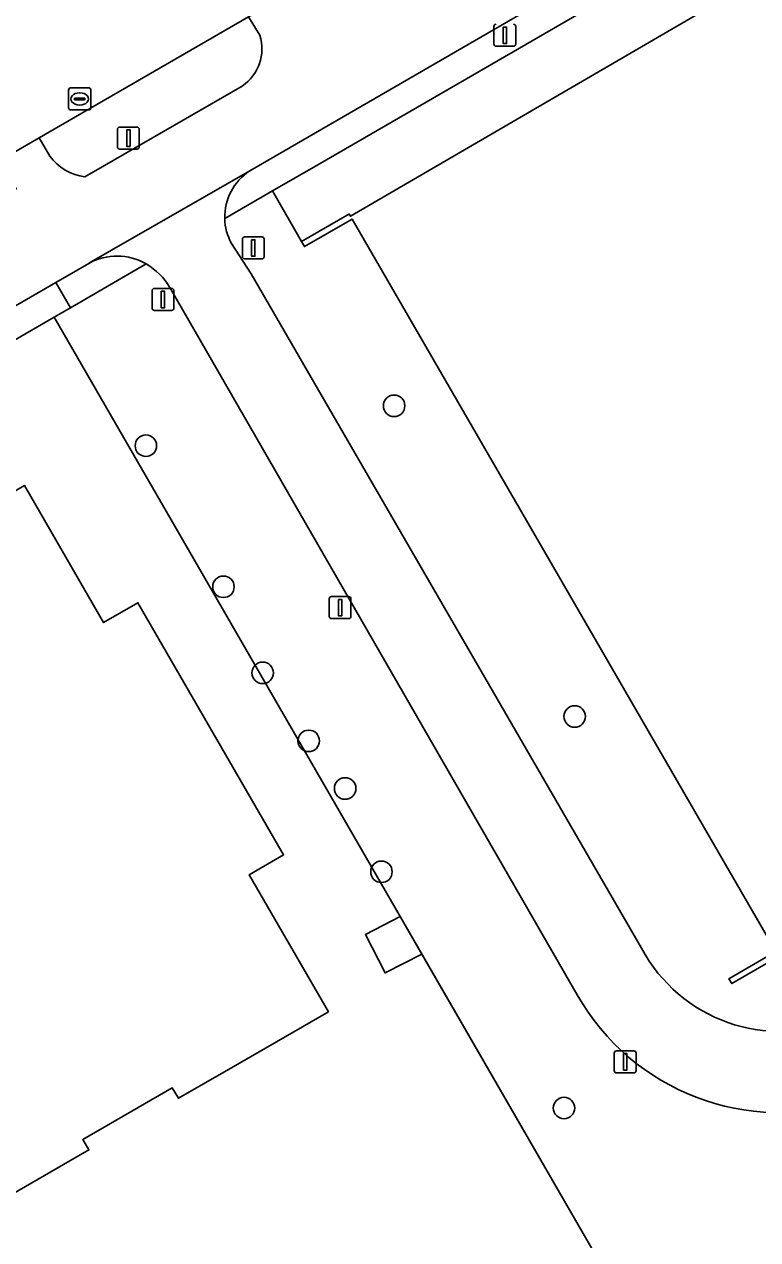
# Model space of a CAD drawing. Extents: x 159039 to 160102, y 381214 to 382524.
# Drawn here: x 159509.8 to 159543.1, y 382327.7 to 382383 of the extents above; entities that cross this region are included whole.
import ezdxf

# ---------------------------------------------------------------- set-up
doc = ezdxf.new("R2010")
doc.units = 0
for name, color, linetype in [('IMGEO_Boom', 7, 'Continuous'), ('IMGEO_Erf', 7, 'Continuous'), ('IMGEO_Fietspad_gesloten', 7, 'Continuous'), ('IMGEO_Groenvoorziening', 7, 'Continuous'), ('IMGEO_Hek', 7, 'Continuous'), ('IMGEO_Lage_trafo', 7, 'Continuous'), ('IMGEO_Lichtmast', 7, 'Continuous'), ('IMGEO_Pand', 7, 'Continuous'), ('IMGEO_Rijbaan_lokaal_open', 7, 'Continuous'), ('IMGEO_Rioolput', 7, 'Continuous'), ('IMGEO_Verkeersbordpaal', 7, 'Continuous'), ('IMGEO_Verkeerseiland_groen', 7, 'Continuous'), ('IMGEO_Voetpad_open', 7, 'Continuous')]:
    doc.layers.add(name, color=color, linetype=linetype)

msp = doc.modelspace()

# ---------------------------------------------------------------- linework, layer by layer
at = {"layer": 'IMGEO_Boom'}
for centre in [(159526.606, 382365.61), (159515.321, 382363.794), (159518.848, 382357.381), (159520.632, 382353.467), (159534.816, 382351.484), (159522.725, 382350.374), (159524.38, 382348.21), (159526.03, 382344.422), (159534.332, 382333.68)]:
    msp.add_circle(centre, 0.489, dxfattribs=at)
at = {"layer": 'IMGEO_Erf'}
for points in [[(159595.74, 382418.603), (159594.314, 382417.777), (159586.24, 382413.098), (159523.136, 382376.573), (159521.077, 382375.381), (159522.395, 382373.075), (159524.468, 382374.274), (159524.564, 382374.329), (159524.622, 382374.229), (159555.508, 382392.218), (159577.792, 382405.123), (159581.146, 382399.483), (159574.523, 382395.639), (159590.73, 382367.681), (159595.263, 382370.083), (159591.094, 382377.319), (159628.814, 382399.258)], [(159527.866, 382340.68), (159526.199, 382339.82), (159525.298, 382341.566), (159526.883, 382342.383), (159511.155, 382369.645), (159506.479, 382366.946), (159488.307, 382356.455), (159473.818, 382348.101), (159459.124, 382339.557), (159446.995, 382332.536), (159420.799, 382317.382), (159411.549, 382312.006), (159413.857, 382307.93), (159414.439, 382308.236), (159416.457, 382304.795)], [(159503.958, 382354.364), (159504.823, 382354.864), (159503.943, 382356.389), (159502.985, 382358.049), (159509.804, 382361.985), (159513.401, 382355.755), (159514.958, 382356.654), (159521.578, 382345.189), (159520.02, 382344.289), (159523.617, 382338.059), (159519.287, 382335.559), (159516.798, 382334.122), (159516.523, 382334.598), (159512.456, 382332.25), (159512.731, 382331.774), (159505.912, 382327.838), (159502.315, 382334.068), (159500.758, 382333.169)], [(159435.651, 382286.425), (159464.972, 382286.425), (159463.202, 382289.505), (159475.318, 382296.467), (159477.088, 382293.387), (159506.986, 382310.086), (159536.214, 382326.21), (159527.866, 382340.68)]]:
    msp.add_lwpolyline(points, dxfattribs=at)
at = {"layer": 'IMGEO_Fietspad_gesloten'}
for points in [[(159404.755, 382309.691), (159410.868, 382313.197), (159411.452, 382313.515), (159420.131, 382318.504), (159446.319, 382333.691), (159458.428, 382340.678), (159473.177, 382349.191), (159487.627, 382357.578), (159505.817, 382368.093), (159511.227, 382371.221), (159512.721, 382372.085), (159512.731, 382372.092), (159520.042, 382376.293), (159585.572, 382414.231), (159595.067, 382419.777), (159595.151, 382419.631), (159602.995, 382424.583), (159606.262, 382426.888), (159612.034, 382430.691)], [(159522.053, 382383.899), (159521.754, 382384.339), (159519.993, 382383.3), (159520.506, 382382.461)], [(159519.694, 382380.145), (159512.549, 382376.02)], [(159510.954, 382376.962), (159510.463, 382377.798), (159508.739, 382376.796), (159509.444, 382375.439)], [(159520.042, 382376.293), (159512.731, 382372.092), (159512.721, 382372.085)], [(159520.102, 382371.606), (159519.212, 382372.996)], [(159537.849, 382340.955), (159520.102, 382371.606)], [(159516.417, 382370.994), (159534.924, 382338.831)]]:
    msp.add_lwpolyline(points, dxfattribs=at)
for centre, radius, start, end in [((159518.54, 382381.85), 2.058, 304.0844, 17.2738), ((159512.864, 382378.374), 2.375, 216.4797, 262.3885), ((159521.413, 382374.194), 2.507, 123.1488, 181.5849), ((159521.417, 382374.197), 2.511, 181.6533, 208.5819), ((159514.009, 382369.762), 2.656, 59.9447, 119.0049), ((159513.611, 382369.237), 3.311, 32.0509, 58.5367), ((159544.186, 382344.335), 7.182, 208.0721, 292.6354), ((159544.134, 382344.059), 10.59, 209.58, 288.4838)]:
    msp.add_arc(centre, radius, start, end, dxfattribs=at)
at = {"layer": 'IMGEO_Groenvoorziening'}
for points in [[(159616.389, 382391.118), (159626.925, 382395.901), (159629.89, 382397.412), (159628.814, 382399.258), (159591.094, 382377.319), (159595.263, 382370.083), (159596.262, 382368.35), (159554.965, 382344.552), (159544.894, 382338.748), (159543.907, 382340.464), (159541.964, 382339.341), (159541.829, 382339.559), (159543.96, 382340.791), (159524.695, 382374.103), (159522.526, 382372.849), (159522.395, 382373.075), (159521.077, 382375.381), (159518.907, 382374.125)], [(159519.212, 382372.996), (159520.102, 382371.606), (159537.849, 382340.955)], [(159515.339, 382372.061), (159511.891, 382370.07), (159511.155, 382369.645), (159526.883, 382342.383), (159527.866, 382340.68), (159536.214, 382326.21), (159506.986, 382310.086), (159477.088, 382293.387), (159464.972, 382286.425), (159435.651, 382286.425)], [(159534.924, 382338.831), (159516.417, 382370.994)]]:
    msp.add_lwpolyline(points, dxfattribs=at)
for centre, radius, start, end in [((159521.417, 382374.197), 2.511, 181.6533, 208.5819), ((159513.611, 382369.237), 3.311, 32.0509, 58.5367), ((159544.186, 382344.335), 7.182, 208.0721, 292.6354), ((159544.134, 382344.059), 10.59, 209.58, 288.4838)]:
    msp.add_arc(centre, radius, start, end, dxfattribs=at)
at = {"layer": 'IMGEO_Hek'}
msp.add_lwpolyline([(159511.155, 382369.645), (159536.214, 382326.21), (159506.986, 382310.086), (159477.088, 382293.387)], dxfattribs=at)
at = {"layer": 'IMGEO_Lage_trafo'}
msp.add_lwpolyline([(159525.298, 382341.566), (159526.199, 382339.82), (159527.866, 382340.68), (159526.883, 382342.383)], close=True, dxfattribs=at)
at = {"layer": 'IMGEO_Lichtmast'}
for p, q in [((159531.146, 382382.057), (159531.146, 382382.857)), ((159531.146, 382382.857), (159531.146, 382382.057)), ((159532.136, 382382.857), (159532.136, 382382.057)), ((159532.136, 382382.057), (159532.136, 382382.857)), ((159532.036, 382381.957), (159531.246, 382381.957)), ((159531.246, 382381.957), (159532.036, 382381.957)), ((159514.03, 382377.381), (159514.03, 382378.181)), ((159514.03, 382378.181), (159514.03, 382377.381)), ((159514.13, 382378.281), (159514.92, 382378.281)), ((159514.92, 382378.281), (159514.13, 382378.281)), ((159515.02, 382378.181), (159515.02, 382377.381)), ((159515.02, 382377.381), (159515.02, 382378.181)), ((159514.92, 382377.281), (159514.13, 382377.281)), ((159514.13, 382377.281), (159514.92, 382377.281)), ((159523.656, 382356.035), (159523.656, 382356.835)), ((159523.656, 382356.835), (159523.656, 382356.035)), ((159523.756, 382356.935), (159524.546, 382356.935)), ((159524.546, 382356.935), (159523.756, 382356.935)), ((159524.646, 382356.835), (159524.646, 382356.035)), ((159524.646, 382356.035), (159524.646, 382356.835)), ((159524.546, 382355.935), (159523.756, 382355.935)), ((159523.756, 382355.935), (159524.546, 382355.935)), ((159536.617, 382335.379), (159536.617, 382336.179)), ((159536.617, 382336.179), (159536.617, 382335.379)), ((159536.717, 382336.279), (159537.507, 382336.279)), ((159537.507, 382336.279), (159536.717, 382336.279)), ((159537.607, 382336.179), (159537.607, 382335.379)), ((159537.607, 382335.379), (159537.607, 382336.179)), ((159537.507, 382335.279), (159536.717, 382335.279)), ((159536.717, 382335.279), (159537.507, 382335.279))]:
    msp.add_line(p, q, dxfattribs=at)
for points in [[(159531.566, 382382.832), (159531.716, 382382.832), (159531.716, 382382.082), (159531.566, 382382.082), (159531.566, 382382.832)], [(159514.45, 382378.156), (159514.6, 382378.156), (159514.6, 382377.406), (159514.45, 382377.406), (159514.45, 382378.156)], [(159524.076, 382356.81), (159524.226, 382356.81), (159524.226, 382356.06), (159524.076, 382356.06), (159524.076, 382356.81)], [(159537.037, 382336.154), (159537.187, 382336.154), (159537.187, 382335.404), (159537.037, 382335.404), (159537.037, 382336.154)]]:
    msp.add_lwpolyline(points, dxfattribs=at)
for centre, start, end in [((159531.246, 382382.857), 90, 180), ((159531.246, 382382.857), 90, 180), ((159532.036, 382382.857), 0, 90), ((159532.036, 382382.857), 360, 90), ((159531.246, 382382.057), 180, 270), ((159531.246, 382382.057), 180, 270), ((159532.036, 382382.057), 270, 0), ((159532.036, 382382.057), 270, 0), ((159514.13, 382378.181), 90, 180), ((159514.13, 382378.181), 90, 180), ((159514.92, 382378.181), 0, 90), ((159514.92, 382378.181), 360, 90), ((159514.13, 382377.381), 180, 270), ((159514.13, 382377.381), 180, 270), ((159514.92, 382377.381), 270, 0), ((159514.92, 382377.381), 270, 0), ((159523.756, 382356.835), 90, 180), ((159523.756, 382356.835), 90, 180), ((159524.546, 382356.835), 0, 90), ((159524.546, 382356.835), 360, 90), ((159523.756, 382356.035), 180, 270), ((159523.756, 382356.035), 180, 270), ((159524.546, 382356.035), 270, 0), ((159524.546, 382356.035), 270, 0), ((159536.717, 382336.179), 90, 180), ((159536.717, 382336.179), 90, 180), ((159537.507, 382336.179), 0, 90), ((159537.507, 382336.179), 360, 90), ((159536.717, 382335.379), 180, 270), ((159536.717, 382335.379), 180, 270), ((159537.507, 382335.379), 270, 0), ((159537.507, 382335.379), 270, 0)]:
    msp.add_arc(centre, 0.1, start, end, dxfattribs=at)
at = {"layer": 'IMGEO_Pand'}
msp.add_lwpolyline([(159545.645, 382341.611), (159558.068, 382348.805), (159566.814, 382353.869), (159584.024, 382363.808), (159590.73, 382367.681), (159574.523, 382395.639), (159581.146, 382399.483), (159577.792, 382405.123), (159555.508, 382392.218), (159524.622, 382374.229), (159524.564, 382374.329), (159524.468, 382374.274), (159522.395, 382373.075), (159522.526, 382372.849), (159524.695, 382374.103), (159543.96, 382340.791), (159541.829, 382339.559), (159541.964, 382339.341), (159543.907, 382340.464), (159544.088, 382340.569), (159544.027, 382340.674)], close=True, dxfattribs=at)
msp.add_lwpolyline([(159505.912, 382327.838), (159512.731, 382331.774), (159512.456, 382332.25), (159516.523, 382334.598), (159516.798, 382334.122), (159519.287, 382335.559), (159523.617, 382338.059), (159520.02, 382344.289), (159521.578, 382345.189), (159514.958, 382356.654), (159513.401, 382355.755), (159509.804, 382361.985), (159502.985, 382358.049)], dxfattribs=at)
at = {"layer": 'IMGEO_Rijbaan_lokaal_open'}
msp.add_lwpolyline([(159503.559, 382373.803), (159508.739, 382376.796), (159510.463, 382377.798), (159519.993, 382383.3), (159521.754, 382384.339), (159525.895, 382386.722), (159527.6, 382387.734), (159577.158, 382416.423), (159579.897, 382414.995), (159590.961, 382421.398), (159589.64, 382423.649), (159593.387, 382425.784)], dxfattribs=at)
at = {"layer": 'IMGEO_Rioolput'}
for p, q in [((159511.81, 382379.136), (159511.81, 382379.988)), ((159511.885, 382380.062), (159512.737, 382380.062)), ((159512.298, 382379.842), (159512.323, 382379.842)), ((159512.811, 382379.988), (159512.811, 382379.136)), ((159512.069, 382379.556), (159512.069, 382379.568)), ((159512.507, 382379.519), (159512.109, 382379.519)), ((159512.112, 382379.605), (159512.51, 382379.605)), ((159512.321, 382379.282), (159512.296, 382379.282)), ((159512.553, 382379.568), (159512.553, 382379.556)), ((159512.737, 382379.062), (159511.885, 382379.062))]:
    msp.add_line(p, q, dxfattribs=at)
for points in [[(159511.81, 382379.136), (159511.81, 382379.988)], [(159511.885, 382380.062), (159512.737, 382380.062)], [(159512.811, 382379.988), (159512.811, 382379.136)], [(159512.737, 382379.062), (159511.885, 382379.062)]]:
    msp.add_lwpolyline(points, dxfattribs=at)
for centre, radius, start, end in [((159511.887, 382379.986), 0.0765, 91.552, 178.448), ((159511.887, 382379.986), 0.0765, 91.552, 178.448), ((159512.735, 382379.986), 0.0765, 1.552, 88.448), ((159512.735, 382379.986), 0.0765, 1.552, 88.448), ((159512.109, 382379.565), 0.0403, 85.8775, 175.7526), ((159512.106, 382379.555), 0.0366, 178.938, 274.7102), ((159512.51, 382379.562), 0.043, 264.8664, 352.4533), ((159512.514, 382379.567), 0.0386, 1.7309, 96.639), ((159511.887, 382379.138), 0.0765, 181.552, 268.448), ((159511.887, 382379.138), 0.0765, 181.552, 268.448), ((159512.735, 382379.138), 0.0765, 271.552, 358.448), ((159512.735, 382379.138), 0.0765, 271.552, 358.448)]:
    msp.add_arc(centre, radius, start, end, dxfattribs=at)
for centre, major_axis, ratio, start_param, end_param in [((159512.297, 382379.562), (-0.387, 0.002), 0.722429, 4.712389, 7.853982), ((159512.322, 382379.562), (-0.39, 0.002), 0.717154, 1.570796, 4.712389)]:
    msp.add_ellipse(centre, major_axis=major_axis, ratio=ratio, start_param=start_param, end_param=end_param, dxfattribs=at)
at = {"layer": 'IMGEO_Verkeersbordpaal'}
for p, q in [((159519.808, 382373.288), (159520.598, 382373.288)), ((159520.598, 382373.288), (159519.808, 382373.288)), ((159519.708, 382372.388), (159519.708, 382373.188)), ((159519.708, 382373.188), (159519.708, 382372.388)), ((159520.698, 382373.188), (159520.698, 382372.388)), ((159520.698, 382372.388), (159520.698, 382373.188)), ((159520.598, 382372.288), (159519.808, 382372.288)), ((159519.808, 382372.288), (159520.598, 382372.288)), ((159515.603, 382370.047), (159515.603, 382370.847)), ((159515.603, 382370.847), (159515.603, 382370.047)), ((159515.703, 382370.947), (159516.493, 382370.947)), ((159516.493, 382370.947), (159515.703, 382370.947)), ((159516.593, 382370.847), (159516.593, 382370.047)), ((159516.593, 382370.047), (159516.593, 382370.847)), ((159516.493, 382369.947), (159515.703, 382369.947)), ((159515.703, 382369.947), (159516.493, 382369.947))]:
    msp.add_line(p, q, dxfattribs=at)
for points in [[(159520.128, 382373.163), (159520.278, 382373.163), (159520.278, 382372.413), (159520.128, 382372.413), (159520.128, 382373.163)], [(159516.023, 382370.822), (159516.173, 382370.822), (159516.173, 382370.072), (159516.023, 382370.072), (159516.023, 382370.822)]]:
    msp.add_lwpolyline(points, dxfattribs=at)
for centre, start, end in [((159519.808, 382373.188), 90, 180), ((159519.808, 382373.188), 90, 180), ((159520.598, 382373.188), 0, 90), ((159520.598, 382373.188), 360, 90), ((159519.808, 382372.388), 180, 270), ((159519.808, 382372.388), 180, 270), ((159520.598, 382372.388), 270, 0), ((159520.598, 382372.388), 270, 0), ((159515.703, 382370.847), 90, 180), ((159515.703, 382370.847), 90, 180), ((159516.493, 382370.847), 0, 90), ((159516.493, 382370.847), 360, 90), ((159515.703, 382370.047), 180, 270), ((159515.703, 382370.047), 180, 270), ((159516.493, 382370.047), 270, 0), ((159516.493, 382370.047), 270, 0)]:
    msp.add_arc(centre, 0.1, start, end, dxfattribs=at)
at = {"layer": 'IMGEO_Verkeerseiland_groen'}
for points in [[(159520.506, 382382.461), (159519.993, 382383.3), (159510.463, 382377.798), (159510.954, 382376.962)], [(159512.549, 382376.02), (159519.694, 382380.145)]]:
    msp.add_lwpolyline(points, dxfattribs=at)
for centre, radius, start, end in [((159518.54, 382381.85), 2.058, 304.0844, 17.2738), ((159512.864, 382378.374), 2.375, 216.4797, 262.3885)]:
    msp.add_arc(centre, radius, start, end, dxfattribs=at)
at = {"layer": 'IMGEO_Voetpad_open'}
for points in [[(159612.034, 382430.691), (159606.262, 382426.888), (159602.995, 382424.583), (159595.151, 382419.631), (159595.067, 382419.777), (159585.572, 382414.231), (159520.042, 382376.293)], [(159518.907, 382374.125), (159521.077, 382375.381), (159523.136, 382376.573), (159586.24, 382413.098), (159594.314, 382417.777), (159595.74, 382418.603)], [(159512.721, 382372.085), (159511.227, 382371.221), (159511.891, 382370.07), (159515.339, 382372.061)]]:
    msp.add_lwpolyline(points, dxfattribs=at)
msp.add_lwpolyline([(159511.155, 382369.645), (159511.891, 382370.07), (159511.227, 382371.221), (159505.817, 382368.093), (159506.479, 382366.946)], close=True, dxfattribs=at)
for centre, radius, start, end in [((159521.413, 382374.194), 2.507, 123.1488, 181.5849), ((159514.009, 382369.762), 2.656, 59.9447, 119.0049)]:
    msp.add_arc(centre, radius, start, end, dxfattribs=at)

doc.saveas('drawing.dxf')
